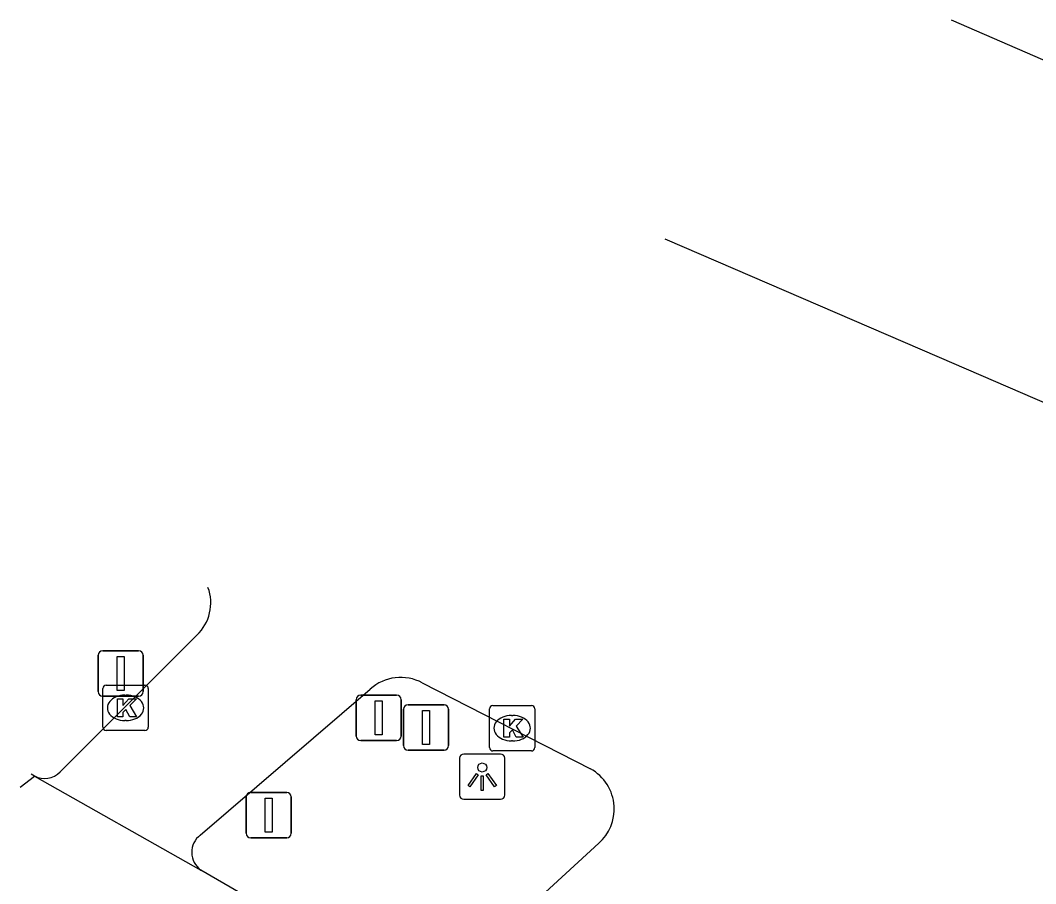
# Model space of a CAD drawing. Extents: x 159718 to 160783, y 383290 to 384030.
# Drawn here: x 160236.19 to 160258.52, y 383975.78 to 383994.78 of the extents above; entities that cross this region are included whole.
import ezdxf

# ---------------------------------------------------------------- set-up
doc = ezdxf.new("R2010")
doc.units = 0
for name, color, linetype in [('IMGEO_Afsluitpaal', 7, 'Continuous'), ('IMGEO_Fietspad_gesloten', 7, 'Continuous'), ('IMGEO_Kolk', 7, 'Continuous'), ('IMGEO_Lichtpunt', 7, 'Continuous'), ('IMGEO_Rijbaan_lokaal_gesloten', 7, 'Continuous'), ('IMGEO_Verkeersbordpaal', 7, 'Continuous')]:
    doc.layers.add(name, color=color, linetype=linetype)

msp = doc.modelspace()

# ---------------------------------------------------------------- linework, layer by layer
at = {"layer": 'IMGEO_Afsluitpaal'}
for p, q in [((160237.902, 383980.008), (160237.902, 383980.808)), ((160237.902, 383980.808), (160237.902, 383980.008)), ((160238.002, 383980.908), (160238.792, 383980.908)), ((160238.792, 383980.908), (160238.002, 383980.908)), ((160238.892, 383980.808), (160238.892, 383980.008)), ((160238.892, 383980.008), (160238.892, 383980.808)), ((160238.792, 383979.908), (160238.002, 383979.908)), ((160238.002, 383979.908), (160238.792, 383979.908)), ((160243.677, 383979.931), (160244.467, 383979.931)), ((160244.467, 383979.931), (160243.677, 383979.931)), ((160243.577, 383979.031), (160243.577, 383979.831)), ((160243.577, 383979.831), (160243.577, 383979.031)), ((160244.567, 383979.831), (160244.567, 383979.031)), ((160244.567, 383979.031), (160244.567, 383979.831)), ((160244.467, 383978.931), (160243.677, 383978.931)), ((160243.677, 383978.931), (160244.467, 383978.931)), ((160241.158, 383976.891), (160241.158, 383977.691)), ((160241.158, 383977.691), (160241.158, 383976.891)), ((160241.258, 383977.791), (160242.048, 383977.791)), ((160242.048, 383977.791), (160241.258, 383977.791)), ((160242.148, 383977.691), (160242.148, 383976.891)), ((160242.148, 383976.891), (160242.148, 383977.691)), ((160242.048, 383976.791), (160241.258, 383976.791)), ((160241.258, 383976.791), (160242.048, 383976.791))]:
    msp.add_line(p, q, dxfattribs=at)
for points in [[(160238.322, 383980.783), (160238.472, 383980.783), (160238.472, 383980.033), (160238.322, 383980.033), (160238.322, 383980.783)], [(160243.997, 383979.806), (160244.147, 383979.806), (160244.147, 383979.056), (160243.997, 383979.056), (160243.997, 383979.806)], [(160241.578, 383977.666), (160241.728, 383977.666), (160241.728, 383976.916), (160241.578, 383976.916), (160241.578, 383977.666)]]:
    msp.add_lwpolyline(points, dxfattribs=at)
for centre, start, end in [((160238.002, 383980.808), 90, 180), ((160238.002, 383980.808), 90, 180), ((160238.792, 383980.808), 0, 90), ((160238.792, 383980.808), 360, 90), ((160238.002, 383980.008), 180, 270), ((160238.002, 383980.008), 180, 270), ((160238.792, 383980.008), 270, 0), ((160238.792, 383980.008), 270, 0), ((160243.677, 383979.831), 90, 180), ((160243.677, 383979.831), 90, 180), ((160244.467, 383979.831), 0, 90), ((160244.467, 383979.831), 360, 90), ((160243.677, 383979.031), 180, 270), ((160243.677, 383979.031), 180, 270), ((160244.467, 383979.031), 270, 0), ((160244.467, 383979.031), 270, 0), ((160241.258, 383977.691), 90, 180), ((160241.258, 383977.691), 90, 180), ((160242.048, 383977.691), 0, 90), ((160242.048, 383977.691), 360, 90), ((160241.258, 383976.891), 180, 270), ((160241.258, 383976.891), 180, 270), ((160242.048, 383976.891), 270, 0), ((160242.048, 383976.891), 270, 0)]:
    msp.add_arc(centre, 0.1, start, end, dxfattribs=at)
at = {"layer": 'IMGEO_Fietspad_gesloten'}
for points in [[(160236.189, 383977.908), (160236.499, 383978.152)], [(160236.499, 383978.152), (160236.426, 383978.195)], [(160244.85, 383973.361), (160244.525, 383973.55), (160240.161, 383976.083)]]:
    msp.add_lwpolyline(points, dxfattribs=at)
at = {"layer": 'IMGEO_Kolk'}
for p, q in [((160238.078, 383980.151), (160238.93, 383980.151)), ((160238.003, 383979.225), (160238.003, 383980.077)), ((160238.491, 383979.931), (160238.516, 383979.931)), ((160239.004, 383980.077), (160239.004, 383979.225)), ((160246.582, 383979.703), (160247.434, 383979.703)), ((160246.507, 383978.777), (160246.507, 383979.629)), ((160246.995, 383979.483), (160247.02, 383979.483)), ((160247.508, 383979.629), (160247.508, 383978.777)), ((160238.514, 383979.371), (160238.489, 383979.371)), ((160238.93, 383979.151), (160238.078, 383979.151)), ((160247.018, 383978.923), (160246.993, 383978.923)), ((160247.434, 383978.703), (160246.582, 383978.703))]:
    msp.add_line(p, q, dxfattribs=at)
for points in [[(160238.078, 383980.151), (160238.93, 383980.151)], [(160238.003, 383979.225), (160238.003, 383980.077)], [(160239.004, 383980.077), (160239.004, 383979.225)], [(160238.324, 383979.851), (160238.447, 383979.851), (160238.447, 383979.7), (160238.577, 383979.851), (160238.741, 383979.851), (160238.595, 383979.7), (160238.748, 383979.451), (160238.596, 383979.451), (160238.511, 383979.615), (160238.447, 383979.548), (160238.447, 383979.451), (160238.324, 383979.451), (160238.324, 383979.851)], [(160246.582, 383979.703), (160247.434, 383979.703)], [(160246.507, 383978.777), (160246.507, 383979.629)], [(160247.508, 383979.629), (160247.508, 383978.777)], [(160246.828, 383979.403), (160246.951, 383979.403), (160246.951, 383979.252), (160247.081, 383979.403), (160247.245, 383979.403), (160247.099, 383979.252), (160247.252, 383979.003), (160247.1, 383979.003), (160247.015, 383979.167), (160246.951, 383979.1), (160246.951, 383979.003), (160246.828, 383979.003), (160246.828, 383979.403)], [(160238.93, 383979.151), (160238.078, 383979.151)], [(160247.434, 383978.703), (160246.582, 383978.703)]]:
    msp.add_lwpolyline(points, dxfattribs=at)
for centre, start, end in [((160238.08, 383980.075), 91.552, 178.448), ((160238.08, 383980.075), 91.552, 178.448), ((160238.928, 383980.075), 1.552, 88.448), ((160238.928, 383980.075), 1.552, 88.448), ((160246.584, 383979.627), 91.552, 178.448), ((160246.584, 383979.627), 91.552, 178.448), ((160247.432, 383979.627), 1.552, 88.448), ((160247.432, 383979.627), 1.552, 88.448), ((160238.08, 383979.227), 181.552, 268.448), ((160238.08, 383979.227), 181.552, 268.448), ((160238.928, 383979.227), 271.552, 358.448), ((160238.928, 383979.227), 271.552, 358.448), ((160246.584, 383978.779), 181.552, 268.448), ((160246.584, 383978.779), 181.552, 268.448), ((160247.432, 383978.779), 271.552, 358.448), ((160247.432, 383978.779), 271.552, 358.448)]:
    msp.add_arc(centre, 0.0765, start, end, dxfattribs=at)
for centre, major_axis, ratio, start_param, end_param in [((160238.49, 383979.651), (-0.387, 0.002), 0.722429, 4.712389, 7.853982), ((160238.515, 383979.651), (-0.39, 0.002), 0.717154, 1.570796, 4.712389), ((160246.994, 383979.203), (-0.387, 0.002), 0.722429, 4.712389, 7.853982), ((160247.019, 383979.203), (-0.39, 0.002), 0.717154, 1.570796, 4.712389)]:
    msp.add_ellipse(centre, major_axis=major_axis, ratio=ratio, start_param=start_param, end_param=end_param, dxfattribs=at)
at = {"layer": 'IMGEO_Lichtpunt'}
for p, q in [((160245.85, 383978.541), (160245.85, 383977.734)), ((160245.85, 383978.541), (160245.85, 383977.734)), ((160246.752, 383978.636), (160245.944, 383978.636)), ((160246.752, 383978.636), (160245.944, 383978.636)), ((160246.846, 383977.734), (160246.846, 383978.541)), ((160246.846, 383977.734), (160246.846, 383978.541)), ((160245.944, 383977.64), (160246.752, 383977.64)), ((160245.944, 383977.64), (160246.752, 383977.64))]:
    msp.add_line(p, q, dxfattribs=at)
for points in [[(160246.224, 383978.205), (160246.263, 383978.177), (160246.075, 383977.915), (160246.037, 383977.942), (160246.224, 383978.205)], [(160246.326, 383978.157), (160246.373, 383978.157), (160246.373, 383977.835), (160246.326, 383977.835), (160246.326, 383978.157)], [(160246.436, 383978.177), (160246.474, 383978.204), (160246.661, 383977.942), (160246.622, 383977.914), (160246.436, 383978.177)]]:
    msp.add_lwpolyline(points, dxfattribs=at)
msp.add_circle((160246.349, 383978.339), 0.0994, dxfattribs=at)
for centre, start, end in [((160245.944, 383978.541), 90, 180), ((160245.944, 383978.541), 90, 180), ((160246.752, 383978.541), 0, 90), ((160246.752, 383978.541), 0, 90), ((160245.944, 383977.734), 180, 270), ((160245.944, 383977.734), 180, 270), ((160246.752, 383977.734), 270, 0), ((160246.752, 383977.734), 270, 360)]:
    msp.add_arc(centre, 0.0946, start, end, dxfattribs=at)
at = {"layer": 'IMGEO_Rijbaan_lokaal_gesloten'}
for points in [[(160269.895, 383989.056), (160260.468, 383993.132), (160256.67, 383994.778)], [(160250.367, 383989.97), (160256.398, 383987.364), (160264.223, 383983.983)], [(160240.074, 383981.25), (160237.066, 383978.241)], [(160245.031, 383980.2), (160248.729, 383978.309)], [(160240.148, 383976.851), (160243.888, 383980.064)], [(160236.499, 383978.152), (160240.161, 383976.083)], [(160248.917, 383976.672), (160245.379, 383973.425)]]:
    msp.add_lwpolyline(points, dxfattribs=at)
for centre, radius, start, end in [((160239.396, 383981.961), 0.982, 313.6417, 20.3039), ((160244.555, 383979.326), 0.995, 61.4595, 132.1113), ((160248.246, 383977.424), 1.009, 3.7039, 61.3559), ((160236.723, 383978.575), 0.478, 242.0694, 315.7721), ((160248.239, 383977.427), 1.014, 311.9052, 3.504), ((160240.434, 383976.472), 0.475, 127.0084, 234.9312)]:
    msp.add_arc(centre, radius, start, end, dxfattribs=at)
at = {"layer": 'IMGEO_Verkeersbordpaal'}
for p, q in [((160244.719, 383979.72), (160245.509, 383979.72)), ((160245.509, 383979.72), (160244.719, 383979.72)), ((160244.619, 383978.82), (160244.619, 383979.62)), ((160244.619, 383979.62), (160244.619, 383978.82)), ((160245.609, 383979.62), (160245.609, 383978.82)), ((160245.609, 383978.82), (160245.609, 383979.62)), ((160245.509, 383978.72), (160244.719, 383978.72)), ((160244.719, 383978.72), (160245.509, 383978.72))]:
    msp.add_line(p, q, dxfattribs=at)
msp.add_lwpolyline([(160245.039, 383979.595), (160245.189, 383979.595), (160245.189, 383978.845), (160245.039, 383978.845), (160245.039, 383979.595)], dxfattribs=at)
for centre, start, end in [((160244.719, 383979.62), 90, 180), ((160244.719, 383979.62), 90, 180), ((160245.509, 383979.62), 0, 90), ((160245.509, 383979.62), 360, 90), ((160244.719, 383978.82), 180, 270), ((160244.719, 383978.82), 180, 270), ((160245.509, 383978.82), 270, 0), ((160245.509, 383978.82), 270, 0)]:
    msp.add_arc(centre, 0.1, start, end, dxfattribs=at)

doc.saveas('drawing.dxf')
